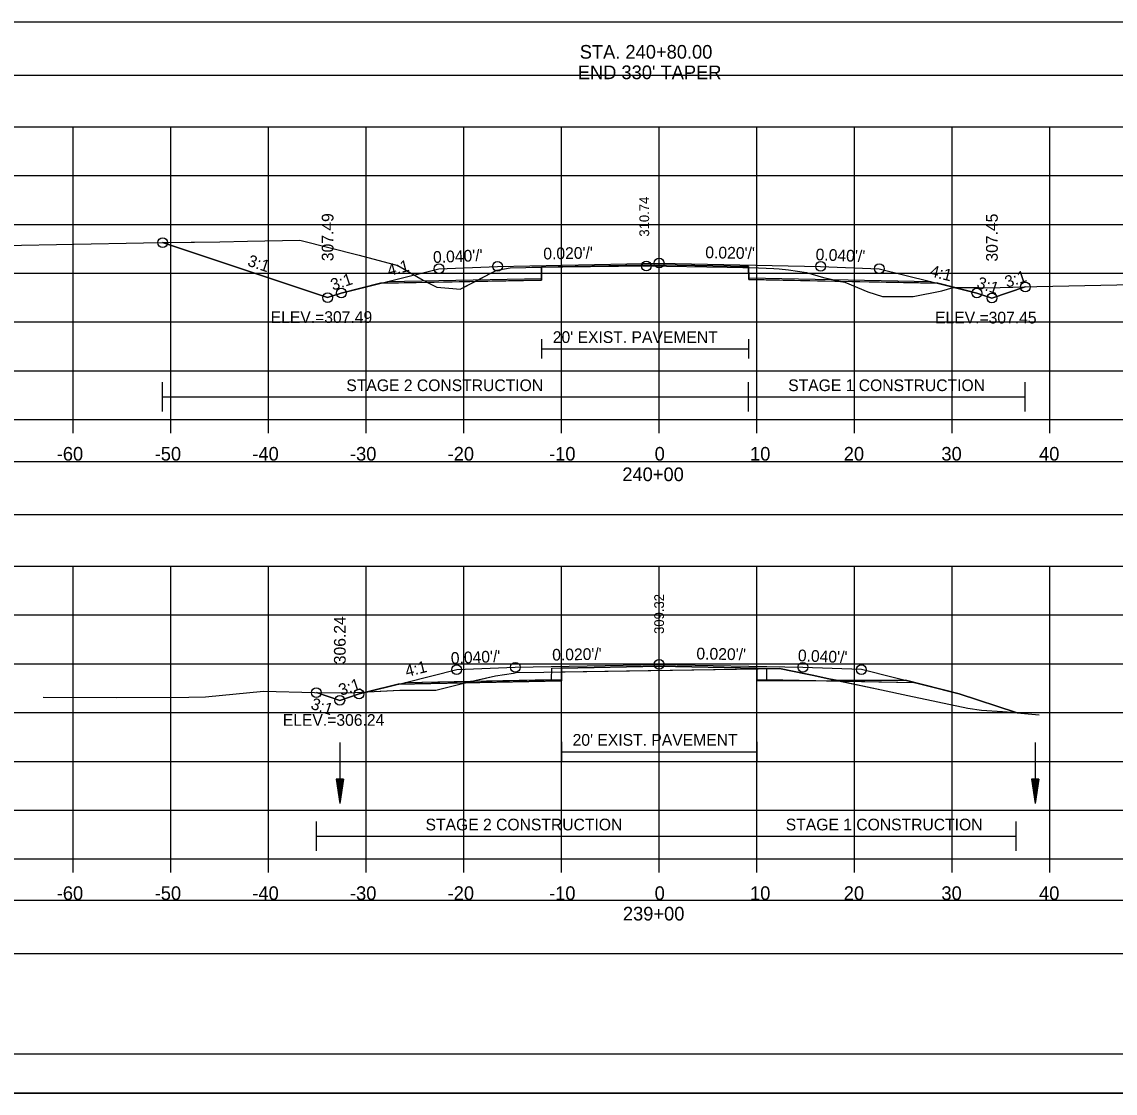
# Model space of a CAD drawing. Extents: x 1376273 to 1384221, y 378927 to 384592.
# Drawn here: x 1380492.6 to 1380604.5, y 379898.5 to 380008.2 of the extents above; entities that cross this region are included whole.
import ezdxf

# ---------------------------------------------------------------- set-up
doc = ezdxf.new("R2010")
doc.units = 0
for name, color, linetype in [('R_Alt Surface', 7, 'Continuous'), ('R_Axis', 7, 'Continuous'), ('R_Axis Annot', 7, 'Continuous'), ('R_Border', 7, 'Continuous'), ('R_Border Notes', 7, 'Continuous'), ('R_Contours', 7, 'Continuous'), ('R_Dimension', 7, 'Continuous'), ('R_Exist Surface', 7, 'Continuous'), ('R_Fin Surface', 7, 'Continuous'), ('R_Grid', 7, 'Continuous'), ('R_No Plot', 7, 'Continuous'), ('R_Water', 7, 'Continuous'), ('R_Xsect Elev', 7, 'Continuous'), ('R_Xsect Slope', 7, 'Continuous'), ('T_Detection Zones', 7, 'Continuous')]:
    doc.layers.add(name, color=color, linetype=linetype)

msp = doc.modelspace()

# ---------------------------------------------------------------- linework, layer by layer
at = {"layer": 'R_Alt Surface'}
for points in [[(1380530.02, 379981.62), (1380545.8, 379981.94), (1380545.81, 379983.11), (1380557.84, 379983.35), (1380567.01, 379983.16), (1380567.02, 379982), (1380585.66, 379981.62)], [(1380545.81, 379975.73), (1380545.81, 379973.73)], [(1380567.01, 379975.73), (1380567.01, 379973.73)], [(1380545.81, 379974.73), (1380567.01, 379974.73)], [(1380531.84, 379940.56), (1380547.83, 379940.88), (1380547.84, 379942.04), (1380557.84, 379942.24), (1380567.84, 379942.04), (1380567.85, 379940.88), (1380583.93, 379940.57)], [(1380547.83, 379934.47), (1380547.83, 379932.47)], [(1380547.83, 379933.47), (1380567.85, 379933.47)], [(1380567.85, 379934.47), (1380567.85, 379932.47)]]:
    msp.add_lwpolyline(points, dxfattribs=at)
at = {"layer": 'R_Axis'}
for p, q in [((1380407.84, 379967.48), (1380707.84, 379967.48)), ((1380497.84, 379966.08), (1380497.84, 379967.48)), ((1380507.84, 379966.08), (1380507.84, 379967.48)), ((1380517.84, 379966.08), (1380517.84, 379967.48)), ((1380527.84, 379966.08), (1380527.84, 379967.48)), ((1380537.84, 379966.08), (1380537.84, 379967.48)), ((1380547.84, 379966.08), (1380547.84, 379967.48)), ((1380557.84, 379966.08), (1380557.84, 379967.48)), ((1380567.84, 379966.08), (1380567.84, 379967.48)), ((1380577.84, 379966.08), (1380577.84, 379967.48)), ((1380587.84, 379966.08), (1380587.84, 379967.48)), ((1380597.84, 379966.08), (1380597.84, 379967.48)), ((1380407.84, 379922.48), (1380707.84, 379922.48)), ((1380497.84, 379921.08), (1380497.84, 379922.48)), ((1380507.84, 379921.08), (1380507.84, 379922.48)), ((1380517.84, 379921.08), (1380517.84, 379922.48)), ((1380527.84, 379921.08), (1380527.84, 379922.48)), ((1380537.84, 379921.08), (1380537.84, 379922.48)), ((1380547.84, 379921.08), (1380547.84, 379922.48)), ((1380557.84, 379921.08), (1380557.84, 379922.48)), ((1380567.84, 379921.08), (1380567.84, 379922.48)), ((1380577.84, 379921.08), (1380577.84, 379922.48)), ((1380587.84, 379921.08), (1380587.84, 379922.48)), ((1380597.84, 379921.08), (1380597.84, 379922.48))]:
    msp.add_line(p, q, dxfattribs=at)
at = {"layer": 'R_Axis Annot'}
for points in [[(1380406.97, 380002.77), (1380708.66, 380002.77), (1380708.66, 380008.18), (1380406.97, 380008.18)], [(1380406.97, 379957.76), (1380708.66, 379957.76), (1380708.66, 379963.17), (1380406.97, 379963.17)], [(1380406.97, 379912.81), (1380708.66, 379912.81), (1380708.66, 379918.23), (1380406.97, 379918.23)]]:
    msp.add_lwpolyline(points, close=True, dxfattribs=at)
at = {"layer": 'R_Border'}
msp.add_line((1380716.02, 379902.48), (1380399.84, 379902.48), dxfattribs=at)
at = {"layer": 'R_Contours'}
for points in [[(1380567.01, 379983.06), (1380568.01, 379983.04), (1380569.59, 379982.96), (1380570.13, 379982.94), (1380571.08, 379982.81), (1380572.92, 379982.56), (1380574.66, 379982.05), (1380576.43, 379981.64), (1380567.02, 379981.83)], [(1380576.43, 379981.64), (1380576.85, 379981.55), (1380579.23, 379980.57), (1380580.72, 379980.1), (1380582.93, 379980.08), (1380583.86, 379980.1), (1380586.78, 379980.68), (1380587.95, 379981.01), (1380588.13, 379981.01), (1380586.38, 379981.44)], [(1380588.13, 379981.01), (1380590.5, 379981), (1380591.51, 379980.99), (1380595.34, 379981.07), (1380591.92, 379979.93), (1380590.38, 379980.44)]]:
    msp.add_lwpolyline(points, close=True, dxfattribs=at)
at = {"layer": 'R_Dimension'}
for p, q in [((1380506.99, 379968.3), (1380506.99, 379971.3)), ((1380567.01, 379968.3), (1380567.01, 379971.3)), ((1380595.34, 379968.3), (1380595.34, 379971.3)), ((1380506.99, 379969.8), (1380595.34, 379969.8)), ((1380522.74, 379923.31), (1380522.74, 379926.31)), ((1380567.85, 379923.31), (1380567.85, 379926.31)), ((1380594.4, 379923.31), (1380594.4, 379926.31)), ((1380522.74, 379924.81), (1380594.4, 379924.81))]:
    msp.add_line(p, q, dxfattribs=at)
at = {"layer": 'R_Exist Surface'}
for points in [[(1380490.75, 379985.31), (1380505.03, 379985.58), (1380512.86, 379985.68), (1380515.69, 379985.76), (1380521.04, 379985.87), (1380527.13, 379984.31), (1380531.08, 379983.27), (1380533.68, 379981.78), (1380535.09, 379981.03), (1380536.73, 379980.92), (1380537.48, 379980.84), (1380540.6, 379982.47), (1380541.23, 379982.8), (1380541.43, 379982.83), (1380542.59, 379983.02), (1380544.2, 379983.06), (1380544.81, 379983.08), (1380547.98, 379983.12), (1380556.52, 379983.22), (1380564.82, 379983.09), (1380568.01, 379983.04), (1380569.59, 379982.96), (1380570.13, 379982.94), (1380571.08, 379982.81), (1380572.92, 379982.56), (1380574.66, 379982.05), (1380576.85, 379981.55), (1380579.23, 379980.57), (1380580.72, 379980.1), (1380582.93, 379980.08), (1380583.86, 379980.1), (1380586.78, 379980.68), (1380587.95, 379981.01), (1380590.5, 379981), (1380591.51, 379980.99), (1380596.53, 379981.1), (1380619.46, 379981.6)], [(1380494.75, 379939.07), (1380502.23, 379939.03), (1380509.68, 379939.07), (1380511.39, 379939.1), (1380517.34, 379939.66), (1380522.53, 379939.52), (1380526.07, 379939.49), (1380531.3, 379939.76), (1380534.96, 379939.77), (1380537.72, 379940.47), (1380541.08, 379941.25), (1380542.91, 379941.52), (1380543.21, 379941.57), (1380546.04, 379941.61), (1380570.16, 379941.99), (1380573.01, 379941.41), (1380573.5, 379941.31), (1380575.22, 379940.94), (1380580.6, 379939.82), (1380583.32, 379939.22), (1380589.46, 379937.93), (1380590.87, 379937.72), (1380593.01, 379937.6), (1380596.77, 379937.23)]]:
    msp.add_lwpolyline(points, dxfattribs=at)
at = {"layer": 'R_Fin Surface'}
for points in [[(1380506.99, 379985.61), (1380523.89, 379979.98), (1380525.29, 379980.44), (1380530.05, 379981.63), (1380535.29, 379982.94), (1380541.29, 379983.18), (1380557.84, 379983.51), (1380574.38, 379983.18), (1380580.38, 379982.94), (1380585.63, 379981.63), (1380590.38, 379980.44), (1380591.92, 379979.93), (1380595.34, 379981.07)], [(1380522.74, 379939.52), (1380525.14, 379938.72), (1380527.11, 379939.38), (1380531.86, 379940.56), (1380537.11, 379941.88), (1380543.11, 379942.12), (1380557.84, 379942.41), (1380572.56, 379942.12), (1380578.57, 379941.91), (1380588.57, 379939.41), (1380594.4, 379937.47)], [(1380522.74, 379939.52), (1380525.14, 379938.72), (1380527.11, 379939.38), (1380531.86, 379940.56), (1380537.11, 379941.88), (1380543.11, 379942.12), (1380557.84, 379942.41), (1380572.56, 379942.12)]]:
    msp.add_lwpolyline(points, dxfattribs=at)
at = {"layer": 'R_Grid'}
for p, q in [((1380407.84, 379997.48), (1380707.84, 379997.48)), ((1380497.84, 379967.48), (1380497.84, 379997.48)), ((1380507.84, 379967.48), (1380507.84, 379997.48)), ((1380517.84, 379967.48), (1380517.84, 379997.48)), ((1380527.84, 379967.48), (1380527.84, 379997.48)), ((1380537.84, 379967.48), (1380537.84, 379997.48)), ((1380547.84, 379967.48), (1380547.84, 379997.48)), ((1380557.84, 379967.48), (1380557.84, 379997.48)), ((1380567.84, 379967.48), (1380567.84, 379997.48)), ((1380577.84, 379967.48), (1380577.84, 379997.48)), ((1380587.84, 379967.48), (1380587.84, 379997.48)), ((1380597.84, 379967.48), (1380597.84, 379997.48)), ((1380407.84, 379992.48), (1380707.84, 379992.48)), ((1380407.84, 379987.48), (1380707.84, 379987.48)), ((1380407.84, 379982.48), (1380707.84, 379982.48)), ((1380407.84, 379977.48), (1380707.84, 379977.48)), ((1380407.84, 379972.48), (1380707.84, 379972.48)), ((1380407.84, 379967.48), (1380707.84, 379967.48)), ((1380407.84, 379952.48), (1380707.84, 379952.48)), ((1380497.84, 379922.48), (1380497.84, 379952.48)), ((1380507.84, 379922.48), (1380507.84, 379952.48)), ((1380517.84, 379922.48), (1380517.84, 379952.48)), ((1380527.84, 379922.48), (1380527.84, 379952.48)), ((1380537.84, 379922.48), (1380537.84, 379952.48)), ((1380547.84, 379922.48), (1380547.84, 379952.48)), ((1380557.84, 379922.48), (1380557.84, 379952.48)), ((1380567.84, 379922.48), (1380567.84, 379952.48)), ((1380577.84, 379922.48), (1380577.84, 379952.48)), ((1380587.84, 379922.48), (1380587.84, 379952.48)), ((1380597.84, 379922.48), (1380597.84, 379952.48)), ((1380407.84, 379947.48), (1380707.84, 379947.48)), ((1380407.84, 379942.48), (1380707.84, 379942.48)), ((1380407.84, 379937.48), (1380707.84, 379937.48)), ((1380407.84, 379932.48), (1380707.84, 379932.48)), ((1380407.84, 379927.48), (1380707.84, 379927.48)), ((1380407.84, 379922.48), (1380707.84, 379922.48))]:
    msp.add_line(p, q, dxfattribs=at)
at = {"layer": 'R_No Plot'}
msp.add_line((1380387.44, 379898.5), (1380720.77, 379898.5), dxfattribs=at)
for points in [[(1380387.43, 380111.83), (1380720.77, 380111.83), (1380720.77, 379898.5), (1380387.43, 379898.5)], [(1380633.76, 380107.94), (1380633.76, 380098.06), (1380669.49, 380098.06), (1380669.49, 380095.14), (1380692.69, 380095.14), (1380692.69, 380070.81), (1380716.02, 380070.81), (1380716.02, 379902.48), (1380399.84, 379902.48), (1380399.84, 380107.94)]]:
    msp.add_lwpolyline(points, close=True, dxfattribs=at)
for points in [[(1380529.29, 379981.44), (1380545.8, 379981.77), (1380545.81, 379983.11), (1380557.84, 379983.35), (1380567.01, 379983.16), (1380567.02, 379981.83), (1380586.38, 379981.44)], [(1380531.11, 379940.38), (1380547.83, 379940.71), (1380547.84, 379942.04), (1380557.84, 379942.24), (1380567.84, 379942.04), (1380567.85, 379940.71), (1380583.08, 379940.78)], [(1380531.86, 379940.56), (1380546.83, 379940.86), (1380546.84, 379942.02), (1380557.84, 379942.24), (1380568.84, 379942.02), (1380568.85, 379940.86), (1380583.97, 379940.56)]]:
    msp.add_lwpolyline(points, dxfattribs=at)
for centre in [(1380506.99, 379985.61), (1380557.84, 379983.51), (1380535.29, 379982.94), (1380541.29, 379983.18), (1380556.52, 379983.22), (1380574.38, 379983.18), (1380580.38, 379982.94), (1380595.34, 379981.07), (1380523.89, 379979.98), (1380523.89, 379979.98), (1380525.29, 379980.44), (1380590.38, 379980.44), (1380591.92, 379979.93), (1380591.92, 379979.93), (1380537.11, 379941.88), (1380543.11, 379942.12), (1380557.84, 379942.41), (1380572.56, 379942.12), (1380578.56, 379941.88), (1380522.74, 379939.52), (1380525.14, 379938.72), (1380525.14, 379938.72), (1380527.11, 379939.38)]:
    msp.add_circle(centre, 0.5, dxfattribs=at)
at = {"layer": 'R_Water'}
for p, q in [((1380525.14, 379934.4), (1380525.14, 379928.15)), ((1380596.35, 379934.4), (1380596.35, 379928.15)), ((1380524.77, 379930.65), (1380525.14, 379928.15)), ((1380525.52, 379930.65), (1380524.77, 379930.65)), ((1380524.83, 379930.65), (1380525.14, 379928.57)), ((1380524.9, 379930.65), (1380525.14, 379929)), ((1380524.96, 379930.65), (1380525.14, 379929.41)), ((1380525.02, 379930.65), (1380525.14, 379929.84)), ((1380525.09, 379930.65), (1380525.14, 379930.26)), ((1380525.52, 379930.65), (1380525.14, 379928.15)), ((1380525.27, 379930.65), (1380525.14, 379929.84)), ((1380525.39, 379930.65), (1380525.14, 379929)), ((1380525.46, 379930.65), (1380525.14, 379928.57)), ((1380525.33, 379930.65), (1380525.14, 379929.41)), ((1380525.2, 379930.65), (1380525.14, 379930.26)), ((1380595.97, 379930.65), (1380596.35, 379928.15)), ((1380596.72, 379930.65), (1380595.97, 379930.65)), ((1380596.03, 379930.65), (1380596.35, 379928.57)), ((1380596.1, 379930.65), (1380596.35, 379929)), ((1380596.16, 379930.65), (1380596.35, 379929.41)), ((1380596.22, 379930.65), (1380596.35, 379929.84)), ((1380596.29, 379930.65), (1380596.35, 379930.26)), ((1380596.72, 379930.65), (1380596.35, 379928.15)), ((1380596.47, 379930.65), (1380596.35, 379929.84)), ((1380596.59, 379930.65), (1380596.35, 379929)), ((1380596.66, 379930.65), (1380596.35, 379928.57)), ((1380596.53, 379930.65), (1380596.35, 379929.41)), ((1380596.4, 379930.65), (1380596.35, 379930.26))]:
    msp.add_line(p, q, dxfattribs=at)
at = {"layer": 'T_Detection Zones'}
for p, q in [((1380567.84, 379941.96), (1380567.85, 379940.71)), ((1380567.85, 379940.71), (1380576.15, 379940.75)), ((1380583.08, 379940.78), (1380576.15, 379940.75)), ((1380576.15, 379940.75), (1380580.6, 379939.82))]:
    msp.add_line(p, q, dxfattribs=at)
for points in [[(1380506.99, 379985.61), (1380512.86, 379985.68), (1380515.69, 379985.76), (1380521.04, 379985.87), (1380527.13, 379984.31), (1380531.08, 379983.27), (1380533.68, 379981.78), (1380534.13, 379981.54), (1380529.29, 379981.44), (1380525.29, 379980.44), (1380523.89, 379979.98)], [(1380539.01, 379981.64), (1380540.6, 379982.47), (1380541.23, 379982.8), (1380541.43, 379982.83), (1380542.59, 379983.02), (1380544.2, 379983.06), (1380544.81, 379983.08), (1380545.81, 379983.1), (1380545.8, 379981.77)], [(1380545.81, 379983.1), (1380547.98, 379983.12), (1380556.52, 379983.22), (1380564.82, 379983.09), (1380567.01, 379983.06), (1380567.01, 379983.16), (1380557.84, 379983.35), (1380545.81, 379983.11)], [(1380534.13, 379981.54), (1380535.09, 379981.03), (1380536.73, 379980.92), (1380537.48, 379980.84), (1380539.01, 379981.64)], [(1380537.9, 379940.51), (1380541.08, 379941.25), (1380542.91, 379941.52), (1380543.21, 379941.57), (1380546.04, 379941.61), (1380547.83, 379941.64), (1380547.83, 379940.71)], [(1380547.83, 379941.64), (1380567.84, 379941.96), (1380567.84, 379942.04), (1380557.84, 379942.24), (1380547.84, 379942.04)], [(1380527.95, 379939.59), (1380531.3, 379939.76), (1380534.96, 379939.77), (1380537.72, 379940.47), (1380537.9, 379940.51), (1380531.11, 379940.38)], [(1380522.74, 379939.52), (1380526.07, 379939.49), (1380527.95, 379939.59), (1380527.11, 379939.38), (1380525.14, 379938.72)]]:
    msp.add_lwpolyline(points, close=True, dxfattribs=at)
for points in [[(1380576.15, 379940.75), (1380575.22, 379940.94), (1380573.5, 379941.31), (1380573.01, 379941.41), (1380570.16, 379941.99), (1380567.84, 379941.96)], [(1380594.4, 379937.47), (1380588.57, 379939.41), (1380583.08, 379940.78)], [(1380580.6, 379939.82), (1380583.32, 379939.22), (1380589.46, 379937.93), (1380590.87, 379937.72), (1380593.01, 379937.6), (1380594.4, 379937.47)]]:
    msp.add_lwpolyline(points, dxfattribs=at)

# ---------------------------------------------------------------- texts
at = {"layer": 'R_Alt Surface'}
for p in [(1380546.95, 379975.33), (1380548.98, 379934.08)]:
    msp.add_text("20' EXIST. PAVEMENT", height=1.2, dxfattribs=at).set_placement(p)
at = {"layer": 'R_Axis Annot'}
for s, p in [('STA. 240+80.00', (1380549.71, 380004.45)), ("END 330' TAPER", (1380549.51, 380002.35)), ('-60', (1380496.15, 379963.28)), ('-50', (1380506.18, 379963.28)), ('-40', (1380516.18, 379963.28)), ('-30', (1380526.18, 379963.28)), ('-20', (1380536.18, 379963.28)), ('-10', (1380546.57, 379963.28)), ('0', (1380557.38, 379963.28)), ('10', (1380567.15, 379963.28)), ('20', (1380576.75, 379963.28)), ('30', (1380586.75, 379963.28)), ('40', (1380596.75, 379963.28)), ('240+00', (1380554.07, 379961.18)), ('-60', (1380496.15, 379918.28)), ('-50', (1380506.18, 379918.28)), ('-40', (1380516.18, 379918.28)), ('-30', (1380526.18, 379918.28)), ('-20', (1380536.18, 379918.28)), ('-10', (1380546.57, 379918.28)), ('0', (1380557.38, 379918.28)), ('10', (1380567.15, 379918.28)), ('20', (1380576.75, 379918.28)), ('30', (1380586.75, 379918.28)), ('40', (1380596.75, 379918.28)), ('239+00', (1380554.13, 379916.18))]:
    msp.add_text(s, height=1.4, dxfattribs=at).set_placement(p)
at = {"layer": 'R_Border Notes'}
for s, p in [('ELEV.=307.49', (1380518.06, 379977.38)), ('ELEV.=307.45', (1380586.1, 379977.33)), ('ELEV.=306.24', (1380519.3, 379936.12))]:
    msp.add_text(s, height=1.2, dxfattribs=at).set_placement(p)
at = {"layer": 'R_Dimension'}
for s, p in [('STAGE 2 CONSTRUCTION', (1380525.81, 379970.4)), ('STAGE 1 CONSTRUCTION', (1380571.06, 379970.4)), ('STAGE 2 CONSTRUCTION', (1380533.92, 379925.41)), ('STAGE 1 CONSTRUCTION', (1380570.81, 379925.41))]:
    msp.add_text(s, height=1.2, dxfattribs=at).set_placement(p)
at = {"layer": 'R_Xsect Elev'}
for s, height, p in [('310.74', 1, (1380556.82, 379986.22)), ('307.49', 1.2, (1380524.49, 379983.71)), ('307.45', 1.2, (1380592.52, 379983.67)), ('309.32', 1, (1380558.34, 379945.53)), ('306.24', 1.2, (1380525.74, 379942.43))]:
    msp.add_text(s, height=height, rotation=90, dxfattribs=at).set_placement(p)
at = {"layer": 'R_Xsect Slope'}
for s, rotation, p in [("0.040'/'", 2.2906, (1380534.71, 379983.52)), ("0.020'/'", 1.1458, (1380545.99, 379983.88)), ("0.020'/'", 358.8542, (1380562.56, 379984.02)), ("0.040'/'", 357.7094, (1380573.85, 379983.81)), ('3:1', 341.5651, (1380515.6, 379983.27)), ('4:1', 14.0362, (1380530.17, 379982.18)), ('4:1', 345.9638, (1380585.5, 379982.18)), ('3:1', 18.4349, (1380593.47, 379980.97)), ('3:1', 18.4349, (1380524.43, 379980.68)), ('3:1', 341.5651, (1380590.28, 379981.02)), ("0.040'/'", 2.2906, (1380536.53, 379942.45)), ("0.020'/'", 1.1458, (1380546.9, 379942.79)), ("0.020'/'", 358.8542, (1380561.65, 379942.93)), ("0.040'/'", 357.7094, (1380572.03, 379942.74)), ('4:1', 14.0362, (1380531.99, 379941.11)), ('3:1', 18.4349, (1380525.25, 379939.18)), ('3:1', 341.5651, (1380522.08, 379937.89))]:
    msp.add_text(s, height=1.2, rotation=rotation, dxfattribs=at).set_placement(p)

doc.saveas('drawing.dxf')
